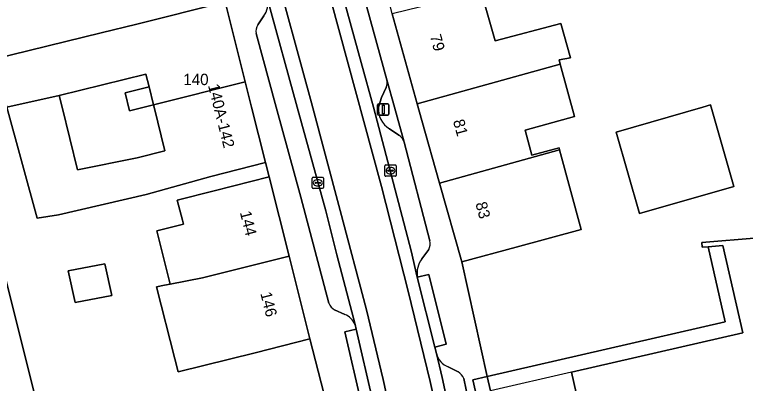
# Model space of a CAD drawing. Extents: x 159262 to 160143, y 383399 to 384319.
# Drawn here: x 159711.4 to 159776.1, y 383725.6 to 383758.2 of the extents above; entities that cross this region are included whole.
import ezdxf

# ---------------------------------------------------------------- set-up
doc = ezdxf.new("R2010")
doc.units = 0
for name, color, linetype in [('IMGEO_Erf', 7, 'Continuous'), ('IMGEO_Kolk', 7, 'Continuous'), ('IMGEO_Lichtmast', 7, 'Continuous'), ('IMGEO_Pand', 7, 'Continuous'), ('IMGEO_Pand_nummerreeks', 7, 'Continuous'), ('IMGEO_Pand_overbouw', 7, 'Continuous'), ('IMGEO_Parkeervlak_open', 7, 'Continuous'), ('IMGEO_Rijbaan_lokaal_gesloten', 7, 'Continuous'), ('IMGEO_Verkeerseiland_open', 7, 'Continuous'), ('IMGEO_Voetpad_open', 7, 'Continuous')]:
    doc.layers.add(name, color=color, linetype=linetype)

msp = doc.modelspace()

# ---------------------------------------------------------------- linework, layer by layer
at = {"layer": 'IMGEO_Erf'}
for points in [[(159752.727, 383760.243), (159753.968, 383755.853), (159759.788, 383757.398), (159760.62, 383754.376), (159759.618, 383754.181), (159759.721, 383753.802), (159760.985, 383749.164), (159756.611, 383747.979), (159757.215, 383745.75), (159759.619, 383746.401), (159759.667, 383746.224), (159761.573, 383739.185), (159755.827, 383737.629), (159751, 383736.321), (159753.263, 383726.192), (159774.326, 383731.01), (159772.805, 383737.663), (159772.286, 383737.62), (159772.252, 383738.018), (159777.235, 383738.432)], [(159741.044, 383716.023), (159737.568, 383729.51), (159732.721, 383728.286), (159725.905, 383726.596), (159725.612, 383727.74), (159723.98, 383734.112), (159724.698, 383734.25), (159725.196, 383734.346), (159724.005, 383739.061), (159726.365, 383739.657), (159726.276, 383740.011), (159725.831, 383741.774), (159729.106, 383742.601), (159733.953, 383743.826), (159733.639, 383745.096), (159728.792, 383743.872), (159723.085, 383742.289), (159715.329, 383740.469), (159713.433, 383740.176), (159710.733, 383750)]]:
    msp.add_lwpolyline(points, dxfattribs=at)
for points in [[(159723.779, 383750), (159723.726, 383750.215), (159721.604, 383749.682), (159721.216, 383751.265), (159723.337, 383751.786), (159723.055, 383752.926), (159715.377, 383751.04), (159715.632, 383750), (159716.997, 383744.445), (159722.266, 383745.531), (159724.731, 383746.154)], [(159772.33, 383750), (159773.017, 383750.198), (159773.074, 383750), (159775.092, 383742.99), (159766.734, 383740.583), (159764.66, 383747.791)], [(159704.661, 383698.968), (159702.131, 383709.846), (159697.283, 383708.423), (159695.46, 383715.276), (159695.676, 383715.329), (159695.357, 383716.526), (159696.815, 383716.954), (159696.296, 383718.799), (159695.429, 383723.442), (159698.821, 383724.076), (159695.804, 383737.047), (159709.334, 383739.989), (159716.877, 383709.874), (159723.707, 383711.244), (159724.286, 383708.358), (159717.593, 383707.015), (159718.726, 383702.49)], [(159716.781, 383732.728), (159716.16, 383735.526), (159719.416, 383736.152), (159720.037, 383733.354)]]:
    msp.add_lwpolyline(points, close=True, dxfattribs=at)
at = {"layer": 'IMGEO_Kolk'}
for p, q in [((159744.201, 383743.961), (159744.201, 383744.813)), ((159744.276, 383744.887), (159745.128, 383744.887)), ((159744.46, 383744.381), (159744.46, 383744.393)), ((159744.898, 383744.344), (159744.5, 383744.344)), ((159744.503, 383744.43), (159744.901, 383744.43)), ((159744.689, 383744.667), (159744.714, 383744.667)), ((159744.944, 383744.393), (159744.944, 383744.381)), ((159745.202, 383744.813), (159745.202, 383743.961)), ((159737.768, 383742.884), (159737.768, 383743.736)), ((159737.843, 383743.81), (159738.695, 383743.81)), ((159738.769, 383743.736), (159738.769, 383742.884)), ((159745.128, 383743.887), (159744.276, 383743.887)), ((159744.712, 383744.107), (159744.687, 383744.107)), ((159738.027, 383743.304), (159738.027, 383743.316)), ((159738.465, 383743.267), (159738.067, 383743.267)), ((159738.07, 383743.353), (159738.468, 383743.353)), ((159738.279, 383743.03), (159738.254, 383743.03)), ((159738.256, 383743.59), (159738.281, 383743.59)), ((159738.511, 383743.316), (159738.511, 383743.304)), ((159738.695, 383742.81), (159737.843, 383742.81))]:
    msp.add_line(p, q, dxfattribs=at)
for points in [[(159744.201, 383743.961), (159744.201, 383744.813)], [(159744.276, 383744.887), (159745.128, 383744.887)], [(159745.202, 383744.813), (159745.202, 383743.961)], [(159737.768, 383742.884), (159737.768, 383743.736)], [(159737.843, 383743.81), (159738.695, 383743.81)], [(159738.769, 383743.736), (159738.769, 383742.884)], [(159745.128, 383743.887), (159744.276, 383743.887)], [(159738.695, 383742.81), (159737.843, 383742.81)]]:
    msp.add_lwpolyline(points, dxfattribs=at)
for centre, radius, start, end in [((159744.278, 383744.811), 0.0765, 91.55205, 178.44795), ((159744.278, 383744.811), 0.0765, 91.55205, 178.44795), ((159744.5, 383744.39), 0.0403, 85.87752, 175.75265), ((159744.497, 383744.38), 0.0366, 178.93798, 274.71019), ((159744.901, 383744.387), 0.043, 264.86636, 352.45326), ((159744.905, 383744.392), 0.0386, 1.73085, 96.63898), ((159745.126, 383744.811), 0.0765, 1.55205, 88.44795), ((159745.126, 383744.811), 0.0765, 1.55205, 88.44795), ((159737.845, 383743.734), 0.0765, 91.55205, 178.44795), ((159737.845, 383743.734), 0.0765, 91.55205, 178.44795), ((159738.693, 383743.734), 0.0765, 1.55205, 88.44795), ((159738.693, 383743.734), 0.0765, 1.55205, 88.44795), ((159744.278, 383743.963), 0.0765, 181.55205, 268.44795), ((159744.278, 383743.963), 0.0765, 181.55205, 268.44795), ((159745.126, 383743.963), 0.0765, 271.55205, 358.44795), ((159745.126, 383743.963), 0.0765, 271.55205, 358.44795), ((159738.067, 383743.313), 0.0403, 85.87752, 175.75265), ((159738.064, 383743.303), 0.0366, 178.93798, 274.71019), ((159738.468, 383743.31), 0.043, 264.86636, 352.45326), ((159738.472, 383743.315), 0.0386, 1.73085, 96.63898), ((159737.845, 383742.886), 0.0765, 181.55205, 268.44795), ((159737.845, 383742.886), 0.0765, 181.55205, 268.44795), ((159738.693, 383742.886), 0.0765, 271.55205, 358.44795), ((159738.693, 383742.886), 0.0765, 271.55205, 358.44795)]:
    msp.add_arc(centre, radius, start, end, dxfattribs=at)
for centre, major_axis, ratio, start_param, end_param in [((159744.688, 383744.387), (-0.387, 0.002), 0.722429, 4.712389, 7.853982), ((159744.713, 383744.387), (-0.39, 0.002), 0.717154, 1.570796, 4.712389), ((159738.255, 383743.31), (-0.387, 0.002), 0.722429, 4.712389, 7.853982), ((159738.28, 383743.31), (-0.39, 0.002), 0.717154, 1.570796, 4.712389)]:
    msp.add_ellipse(centre, major_axis=major_axis, ratio=ratio, start_param=start_param, end_param=end_param, dxfattribs=at)
at = {"layer": 'IMGEO_Lichtmast'}
for p, q in [((159743.558, 383749.393), (159743.558, 383750.193)), ((159743.558, 383750.193), (159743.558, 383749.393)), ((159743.658, 383750.293), (159744.448, 383750.293)), ((159744.448, 383750.293), (159743.658, 383750.293)), ((159744.548, 383750.193), (159744.548, 383749.393)), ((159744.548, 383749.393), (159744.548, 383750.193)), ((159744.448, 383749.293), (159743.658, 383749.293)), ((159743.658, 383749.293), (159744.448, 383749.293))]:
    msp.add_line(p, q, dxfattribs=at)
msp.add_lwpolyline([(159743.978, 383750.168), (159744.128, 383750.168), (159744.128, 383749.418), (159743.978, 383749.418), (159743.978, 383750.168)], dxfattribs=at)
for centre, start, end in [((159743.658, 383750.193), 90, 180), ((159743.658, 383750.193), 90, 180), ((159744.448, 383750.193), 0, 90), ((159744.448, 383750.193), 360, 90), ((159743.658, 383749.393), 180, 270), ((159743.658, 383749.393), 180, 270), ((159744.448, 383749.393), 270, 0), ((159744.448, 383749.393), 270, 0)]:
    msp.add_arc(centre, 0.1, start, end, dxfattribs=at)
at = {"layer": 'IMGEO_Pand'}
for points in [[(159725.7, 383774.822), (159718.145, 383772.761), (159717.462, 383772.934), (159716.056, 383772.55), (159716.419, 383771.22), (159714.523, 383770.701), (159714.424, 383771.062), (159713.833, 383770.899), (159713.618, 383771.679), (159710.246, 383770.749), (159701.38, 383768.304), (159705.237, 383753.143), (159709.564, 383754.253), (159719.077, 383756.573), (159722.246, 383757.347), (159729.875, 383759.266), (159728.92, 383762.262), (159729.112, 383762.316)], [(159759.721, 383753.802), (159759.618, 383754.181), (159760.62, 383754.376), (159759.788, 383757.398), (159753.968, 383755.853), (159752.727, 383760.243), (159752.697, 383760.347), (159752.489, 383760.291), (159752.534, 383760.172), (159752.45, 383760.14), (159744.848, 383758.268), (159747.045, 383750.31)], [(159730.068, 383759.314), (159729.875, 383759.266), (159722.246, 383757.347), (159719.077, 383756.573), (159709.564, 383754.253), (159710.733, 383750), (159715.377, 383751.04), (159723.055, 383752.926), (159723.337, 383751.786), (159723.726, 383750.215), (159731.841, 383752.253)], [(159749.024, 383743.292), (159759.667, 383746.224), (159759.619, 383746.401), (159757.215, 383745.75), (159756.611, 383747.979), (159760.985, 383749.164), (159759.721, 383753.802), (159747.045, 383750.31), (159747.458, 383748.816)], [(159723.726, 383750.215), (159723.779, 383750), (159724.731, 383746.154), (159722.266, 383745.531), (159716.997, 383744.445), (159715.632, 383750), (159715.377, 383751.04), (159710.733, 383750), (159713.433, 383740.176), (159715.329, 383740.469), (159723.085, 383742.289), (159728.792, 383743.872), (159733.639, 383745.096), (159732.407, 383750), (159731.841, 383752.253)], [(159723.337, 383751.786), (159721.216, 383751.265), (159721.604, 383749.682), (159723.726, 383750.215)], [(159766.734, 383740.583), (159775.092, 383742.99), (159773.074, 383750), (159773.017, 383750.198), (159772.33, 383750), (159764.66, 383747.791)], [(159749.024, 383743.292), (159751, 383736.321), (159755.827, 383737.629), (159761.573, 383739.185), (159759.667, 383746.224)], [(159733.953, 383743.826), (159729.106, 383742.601), (159725.831, 383741.774), (159726.276, 383740.011), (159726.365, 383739.657), (159724.005, 383739.061), (159725.196, 383734.346), (159728.056, 383734.895), (159735.72, 383736.83)], [(159709.334, 383739.989), (159695.804, 383737.047), (159698.821, 383724.076), (159699.858, 383719.619), (159700.576, 383716.532), (159702.131, 383709.846), (159704.661, 383698.968), (159718.726, 383702.49), (159717.593, 383707.015), (159716.877, 383709.874)], [(159755.778, 383715.124), (159767.097, 383717.714), (159767.441, 383716.209), (159799.786, 383718.769), (159793.961, 383739.822), (159777.235, 383738.432), (159772.252, 383738.018), (159772.286, 383737.62), (159772.805, 383737.663), (159774.113, 383737.772), (159775.883, 383730.033), (159760.704, 383726.561), (159761.123, 383724.728), (159753.956, 383723.089)], [(159735.72, 383736.83), (159728.056, 383734.895), (159725.196, 383734.346), (159724.698, 383734.25), (159723.98, 383734.112), (159725.612, 383727.74), (159725.905, 383726.596), (159732.721, 383728.286), (159737.568, 383729.51)], [(159716.16, 383735.526), (159716.781, 383732.728), (159720.037, 383733.354), (159719.416, 383736.152)]]:
    msp.add_lwpolyline(points, close=True, dxfattribs=at)
at = {"layer": 'IMGEO_Pand_overbouw'}
msp.add_lwpolyline([(159760.704, 383726.561), (159753.546, 383724.924), (159753.956, 383723.089), (159761.123, 383724.728)], close=True, dxfattribs=at)
at = {"layer": 'IMGEO_Parkeervlak_open'}
for points in [[(159732.579, 383788.6), (159742.096, 383753.938), (159743.192, 383750), (159746.535, 383737.293), (159747.069, 383734.963)], [(159744.381, 383752.412), (159735.01, 383786.422)], [(159736.445, 383750), (159733.806, 383759.57)], [(159733.483, 383758.079), (159732.96, 383757.278)], [(159732.801, 383756.513), (159734.587, 383750), (159736.774, 383742.027), (159739.244, 383732.664)], [(159743.627, 383750), (159743.89, 383750.867), (159744.322, 383751.744)], [(159741.562, 383730.778), (159739.944, 383736.935), (159738.972, 383740.834), (159736.445, 383750)], [(159745.427, 383747.534), (159744.597, 383748.086)], [(159748.165, 383738.19), (159745.894, 383746.909)], [(159747.468, 383736.588), (159748.081, 383737.406)], [(159739.755, 383732.069), (159740.65, 383731.66)], [(159748.767, 383728.21), (159749.257, 383726.085), (159750.45, 383720.642), (159751.37, 383716.592), (159752.313, 383712.547), (159753.638, 383707.351)], [(159750.673, 383726.603), (159749.805, 383727.035)], [(159754.762, 383710.306), (159753.889, 383713.864), (159752.901, 383717.919), (159752.05, 383721.738), (159751.383, 383724.993), (159751.186, 383725.996)]]:
    msp.add_lwpolyline(points, dxfattribs=at)
for centre, radius, start, end in [((159732.15, 383759.148), 1.709, 321.26832, 14.2851), ((159733.913, 383756.681), 1.125, 147.93706, 188.5802), ((159743.316, 383752.169), 1.092, 337.07591, 12.82918), ((159745.694, 383749.845), 2.073, 175.7117, 238.03936), ((159744.837, 383746.606), 1.1, 15.99437, 57.5398), ((159747.239, 383737.893), 0.973, 329.97144, 17.79755), ((159749.245, 383735.29), 2.2, 143.85322, 188.55598), ((159740.369, 383733.113), 1.211, 201.76553, 239.54799), ((159740.1, 383730.179), 1.58, 22.28198, 69.63409), ((159750.388, 383728.596), 1.666, 193.39491, 249.52012), ((159749.987, 383725.503), 1.296, 22.34772, 58.05726)]:
    msp.add_arc(centre, radius, start, end, dxfattribs=at)
at = {"layer": 'IMGEO_Rijbaan_lokaal_gesloten'}
for points in [[(159750.45, 383720.642), (159749.257, 383726.085), (159748.767, 383728.21), (159748.619, 383728.774), (159747.069, 383734.963), (159746.535, 383737.293), (159743.192, 383750), (159742.096, 383753.938), (159732.579, 383788.6), (159732.309, 383789.728), (159731.232, 383789.416), (159737.188, 383767.754), (159743.907, 383742.981), (159746.275, 383733.718), (159748.213, 383725.748), (159750.495, 383715.537)], [(159750.495, 383715.537), (159748.213, 383725.748), (159746.275, 383733.718), (159743.907, 383742.981), (159737.188, 383767.754), (159731.232, 383789.416), (159727.293, 383788.274), (159727.497, 383787.53), (159734.129, 383763.446), (159737.704, 383750.392), (159740.245, 383740.87), (159742.57, 383732.081), (159744.035, 383725.92), (159746.145, 383716.399)], [(159746.145, 383716.399), (159744.035, 383725.92), (159742.57, 383732.081), (159740.245, 383740.87), (159737.704, 383750.392), (159734.129, 383763.446), (159727.497, 383787.53), (159727.293, 383788.274), (159726.07, 383787.919), (159727.151, 383783.88), (159731.962, 383766.352), (159732.492, 383764.507), (159733.703, 383760.098), (159733.806, 383759.57), (159736.445, 383750), (159738.972, 383740.834), (159739.944, 383736.935), (159741.562, 383730.778), (159741.667, 383730.377), (159743.119, 383724.123)]]:
    msp.add_lwpolyline(points, dxfattribs=at)
at = {"layer": 'IMGEO_Verkeerseiland_open'}
for points in [[(159745.894, 383746.909), (159745.044, 383750), (159744.381, 383752.412)], [(159744.322, 383751.744), (159743.89, 383750.867), (159743.627, 383750)], [(159744.597, 383748.086), (159745.427, 383747.534)]]:
    msp.add_lwpolyline(points, dxfattribs=at)
for centre, radius, start, end in [((159743.316, 383752.169), 1.092, 337.07591, 12.82918), ((159745.694, 383749.845), 2.073, 175.7117, 238.03936), ((159744.837, 383746.606), 1.1, 15.99437, 57.5398)]:
    msp.add_arc(centre, radius, start, end, dxfattribs=at)
at = {"layer": 'IMGEO_Voetpad_open'}
for points in [[(159754.544, 383714.689), (159751.98, 383725.899), (159753.263, 383726.192), (159751, 383736.321), (159749.024, 383743.292), (159747.458, 383748.816), (159747.045, 383750.31), (159744.848, 383758.268), (159744.66, 383758.978), (159738.828, 383780.259), (159738.646, 383780.223), (159735.682, 383790.908), (159735.007, 383793.487)], [(159720.845, 383792.623), (159722.664, 383785.952), (159725.7, 383774.822), (159729.112, 383762.316), (159728.92, 383762.262), (159729.875, 383759.266), (159730.068, 383759.314), (159731.841, 383752.253), (159732.407, 383750), (159733.639, 383745.096), (159733.953, 383743.826), (159735.72, 383736.83), (159737.568, 383729.51), (159741.044, 383716.023)], [(159735.01, 383786.422), (159744.381, 383752.412), (159745.044, 383750), (159745.894, 383746.909), (159748.165, 383738.19)], [(159732.96, 383757.278), (159733.483, 383758.079)], [(159734.587, 383750), (159732.801, 383756.513)], [(159739.244, 383732.664), (159736.774, 383742.027), (159734.587, 383750)], [(159748.081, 383737.406), (159747.468, 383736.588)], [(159747.069, 383734.963), (159748.078, 383735.216), (159749.628, 383729.027), (159748.619, 383728.774), (159748.767, 383728.21)], [(159740.65, 383731.66), (159739.755, 383732.069)], [(159743.254, 383723.473), (159743.119, 383724.123), (159742.106, 383723.888), (159740.654, 383730.142), (159741.667, 383730.377), (159741.562, 383730.778)], [(159749.805, 383727.035), (159750.673, 383726.603)], [(159751.186, 383725.996), (159751.383, 383724.993), (159752.05, 383721.738), (159752.901, 383717.919), (159753.889, 383713.864), (159754.762, 383710.306)]]:
    msp.add_lwpolyline(points, dxfattribs=at)
for points in [[(159775.883, 383730.033), (159774.113, 383737.772), (159772.805, 383737.663), (159774.326, 383731.01), (159753.263, 383726.192), (159753.546, 383724.924), (159753.956, 383723.089), (159761.123, 383724.728), (159760.704, 383726.561)], [(159747.069, 383734.963), (159748.619, 383728.774), (159749.628, 383729.027), (159748.078, 383735.216)], [(159741.667, 383730.377), (159740.654, 383730.142), (159742.106, 383723.888), (159743.119, 383724.123)], [(159753.956, 383723.089), (159753.546, 383724.924), (159753.263, 383726.192), (159751.98, 383725.899), (159754.544, 383714.689), (159755.811, 383714.979), (159755.778, 383715.124)]]:
    msp.add_lwpolyline(points, close=True, dxfattribs=at)
for centre, radius, start, end in [((159732.15, 383759.148), 1.709, 321.26832, 14.2851), ((159733.913, 383756.681), 1.125, 147.93706, 188.5802), ((159747.239, 383737.893), 0.973, 329.97144, 17.79755), ((159749.245, 383735.29), 2.2, 143.85322, 188.55598), ((159740.369, 383733.113), 1.211, 201.76553, 239.54799), ((159740.1, 383730.179), 1.58, 22.28198, 69.63409), ((159750.388, 383728.596), 1.666, 193.39491, 249.52012), ((159749.987, 383725.503), 1.296, 22.34772, 58.05726)]:
    msp.add_arc(centre, radius, start, end, dxfattribs=at)

# ---------------------------------------------------------------- texts
at = {"layer": 'IMGEO_Pand_nummerreeks'}
for s, rotation, p in [('79', 285.21204, (159748.179, 383756.296)), ('140A-142', 284.10215, (159728.54, 383751.93)), ('81', 285.21204, (159750.223, 383748.781)), ('83', 285.21204, (159752.207, 383741.483)), ('144', 284.16904, (159731.361, 383740.692)), ('146', 284.16904, (159733.169, 383733.534))]:
    msp.add_text(s, height=1, rotation=rotation, dxfattribs=at).set_placement(p)
msp.add_text('140', height=1, dxfattribs=at).set_placement((159726.365, 383751.956))

doc.saveas('drawing.dxf')
